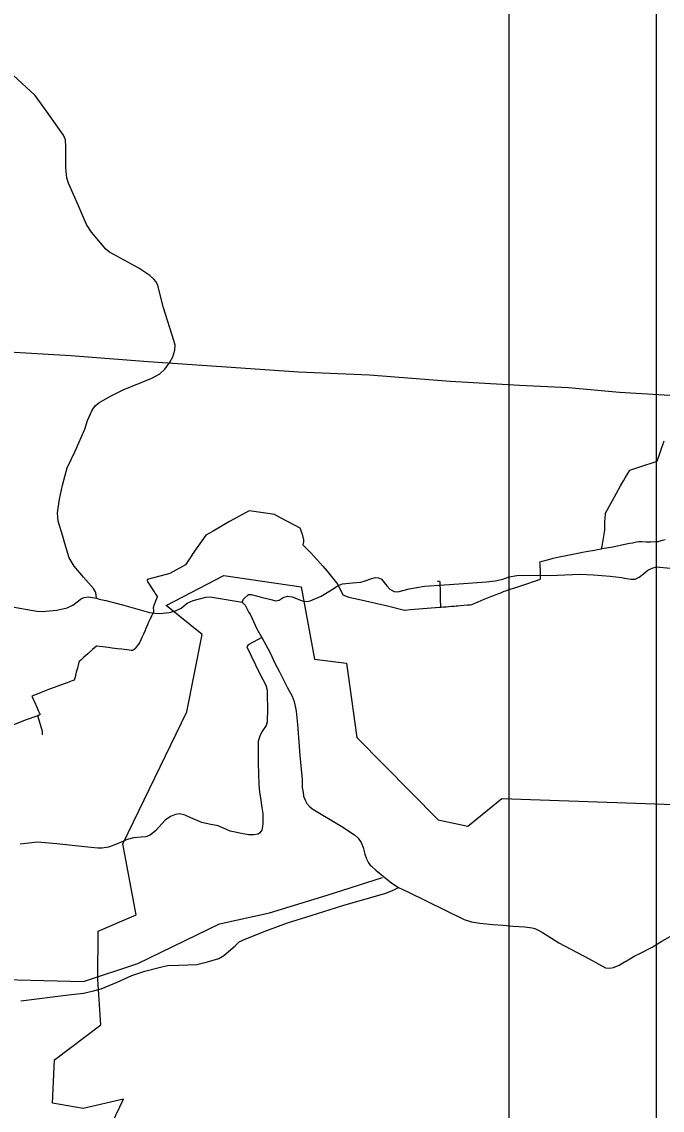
# Model space of a CAD drawing. Extents: x -789162 to -606354, y -1062736 to -945481.
# Drawn here: x -675995 to -673868, y -980490 to -976877 of the extents above; entities that cross this region are included whole.
import ezdxf

# ---------------------------------------------------------------- set-up
doc = ezdxf.new("R2010")
doc.units = 0
for name, color, linetype in [('_Rámeček', 7, 'Continuous'), ('_SIRSI VZTAHY_CYKLOTRASY MISTNI S', 7, 'Continuous'), ('_SIRSI VZTAHY_ELEKTRICKE VEDENI VN 110 kV S', 7, 'Continuous'), ('_SIRSI VZTAHY_SILNICE I TRIDY_NAVRH', 7, 'Continuous'), ('_SIRSI VZTAHY_SILNICE I TRIDY_STAV', 7, 'Continuous'), ('_SIRSI VZTAHY_SILNICE III TRIDY_STAV', 7, 'Continuous'), ('_SIRSI VZTAHY_VTL PLYNOVOD', 7, 'Continuous')]:
    doc.layers.add(name, color=color, linetype=linetype)

msp = doc.modelspace()

# ---------------------------------------------------------------- linework, layer by layer
at = {"layer": '_Rámeček'}
msp.add_lwpolyline([(-673887.2, -995977.3), (-673887.2, -966277.3), (-694887.2, -966277.3), (-694887.2, -995977.3)], close=True, dxfattribs=at)
msp.add_lwpolyline([(-674375.7, -995477.3), (-674375.7, -975976.1), (-694376.9, -975976.1), (-694376.9, -995477.3)], dxfattribs=at)
at = {"layer": '_SIRSI VZTAHY_CYKLOTRASY MISTNI S'}
msp.add_lwpolyline([(-675728.6, -980603.7), (-675656.8, -980453.1), (-675790.2, -980483.9), (-675892.8, -980466.8), (-675885.9, -980323.1), (-675732.1, -980206.7), (-675742.3, -980056.2), (-675740.6, -979896.2), (-675614.1, -979841.4), (-675658.5, -979605.3), (-675446.5, -979167.3), (-675395.2, -978910.7), (-675514.9, -978814.9), (-675323.4, -978715.6), (-675066.9, -978753.3), (-675022.5, -978992.8), (-674916.5, -979006.5), (-674882.3, -979252.9), (-674612.1, -979526.6), (-674512.9, -979547.2), (-674400.1, -979454.8), (-673733.2, -979478.7)], dxfattribs=at)
at = {"layer": '_SIRSI VZTAHY_ELEKTRICKE VEDENI VN 110 kV S'}
msp.add_lwpolyline([(-678922.9, -978264), (-678659.3, -978227.5), (-678368.6, -978187), (-678108.2, -978152.5), (-677903.6, -978125.2), (-677651.5, -978090.5), (-677347.4, -978048.6), (-677177.6, -978027), (-676928.5, -977992.1), (-676763.3, -977970.1), (-676552, -977941.6), (-676260.6, -977960.5), (-676056.1, -977972.1), (-675831.8, -977985.3), (-675575.2, -978004.4), (-675299.2, -978024), (-675075.5, -978038.7), (-674840.1, -978049.2), (-674571.5, -978070.2), (-674341.4, -978083.7), (-674179.1, -978091.3), (-674009.8, -978106.4), (-673528.4, -978135.4)], dxfattribs=at)
msp.add_lwpolyline([(-678922.9, -978264), (-678659.3, -978227.5), (-678368.6, -978187), (-678108.2, -978152.5), (-677903.6, -978125.2), (-677651.5, -978090.5), (-677347.4, -978048.6), (-677177.6, -978027), (-676928.5, -977992.1), (-676763.3, -977970.1), (-676552, -977941.6), (-676260.6, -977960.5), (-676056.1, -977972.1), (-675831.8, -977985.3), (-675575.2, -978004.4), (-675299.2, -978024), (-675075.5, -978038.7), (-674840.1, -978049.2), (-674571.5, -978070.2), (-674341.4, -978083.7), (-674179.1, -978091.3), (-674009.8, -978106.4), (-673528.4, -978135.4)], dxfattribs=at)
at = {"layer": '_SIRSI VZTAHY_SILNICE I TRIDY_NAVRH'}
msp.add_lwpolyline([(-677012.5, -980592.6), (-676663.5, -980269.2), (-676492, -980137.1), (-676267.5, -980053.6), (-676141.6, -980053.6), (-675789.6, -980062.7), (-675609, -980003.5), (-675337.4, -979871.4), (-675172, -979834.9), (-674980.9, -979775.7), (-674796.9, -979717.3)], dxfattribs=at)
at = {"layer": '_SIRSI VZTAHY_SILNICE I TRIDY_STAV'}
for points in [[(-676032.4, -978818.2), (-675944.9, -978833.6), (-675926.4, -978834.2), (-675914.6, -978833.2), (-675878.2, -978830), (-675843.7, -978822.2), (-675824.8, -978813.6), (-675796.1, -978791.8), (-675786.9, -978787.8), (-675773.2, -978786.1), (-675746.3, -978789.9)], [(-675746.3, -978789.9), (-675737.6, -978793.4), (-675715.4, -978798.6), (-675655.7, -978813.8), (-675569.9, -978838.3), (-675552.8, -978840.6), (-675536, -978841), (-675504.2, -978837.6), (-675483.9, -978833), (-675465, -978824.1), (-675445.2, -978806.9), (-675425.4, -978798.7), (-675383.2, -978787.5), (-675369, -978786), (-675262.6, -978803.6)], [(-675262.6, -978803.6), (-675252.8, -978813.9), (-675240, -978837.8), (-675236.5, -978843.5), (-675230.9, -978855.7), (-675214, -978892.2), (-675197.5, -978921)], [(-675197.5, -978921), (-675169.8, -978971.6), (-675153.9, -979006.4), (-675139.8, -979032.9), (-675113.1, -979086.1), (-675096.6, -979115.6), (-675090.1, -979133.3), (-675083.5, -979165.4), (-675078.8, -979209.9), (-675074, -979266.8), (-675071.1, -979313), (-675066.6, -979357.9), (-675063.7, -979391.8), (-675062.9, -979418.6), (-675060, -979435.2), (-675058.8, -979447.5), (-675052.7, -979462.8), (-675047.9, -979471.6), (-675037.8, -979483.3), (-675028.4, -979490.9), (-674932.1, -979548.1), (-674889.2, -979575.8), (-674877.1, -979586.6), (-674868, -979601.1), (-674860.9, -979618.2), (-674855, -979639.9), (-674850, -979655.1), (-674843.7, -979668.7), (-674837.1, -979676.3), (-674833.6, -979680.4), (-674819, -979693.4), (-674794.7, -979713.1), (-674765.2, -979736.3), (-674743.4, -979750.8)], [(-674743.4, -979750.8), (-674714.8, -979764.2), (-674586.1, -979827.2), (-674525.6, -979857.1), (-674501.1, -979864.9), (-674473.8, -979869.6), (-674429.9, -979873.6), (-674396.1, -979876.3), (-674362.3, -979878.8), (-674323.7, -979880.9), (-674299.8, -979884.6), (-674291.1, -979886.9), (-674280.2, -979891.8), (-674265.8, -979900.4), (-674247.9, -979911.5), (-674210.9, -979934.4), (-674110.9, -979987.6), (-674056, -980017.2), (-674042.3, -980019), (-674029.2, -980016.6), (-674010.9, -980008.6), (-673993.2, -979998), (-673990.2, -979996.2), (-673960.8, -979979.1), (-673942.2, -979969.6), (-673901.6, -979948.4), (-673897.7, -979946.1), (-673869.4, -979928.9), (-673814.4, -979898.2)]]:
    msp.add_lwpolyline(points, dxfattribs=at)
at = {"layer": '_SIRSI VZTAHY_SILNICE III TRIDY_STAV'}
for points in [[(-675746.3, -978789.9), (-675749.1, -978771.1), (-675756.8, -978758.5), (-675789.4, -978720.6), (-675820.1, -978684.1), (-675837.2, -978656.1), (-675851, -978609.3), (-675859.1, -978581.4), (-675874.1, -978535), (-675875.9, -978506.9), (-675869.7, -978461.4), (-675859, -978415.1), (-675843.6, -978357.8), (-675816.7, -978302.6), (-675785.1, -978229.4), (-675776.1, -978200.9), (-675761.1, -978166.2), (-675750.3, -978152.3), (-675738.7, -978142.2), (-675702.2, -978121.4), (-675657.4, -978099.5), (-675562.2, -978060.5), (-675536.6, -978046.4), (-675519.3, -978030.3), (-675502.8, -978007.6), (-675492.6, -977989.3), (-675486, -977967.5), (-675485.3, -977951.1), (-675489.4, -977935), (-675523.7, -977826.6), (-675542.9, -977752.6), (-675548.7, -977740.2), (-675556.4, -977731.4), (-675568.9, -977719.9), (-675606.3, -977695.3), (-675703.4, -977642.2), (-675715.3, -977632.2), (-675763, -977575.3), (-675779.5, -977550), (-675789.1, -977527.3), (-675806.2, -977488.3), (-675839.7, -977413), (-675844.9, -977395.7), (-675848.1, -977362.1), (-675848, -977292.5), (-675849.5, -977269.6), (-675856.3, -977253.4), (-675918.2, -977166.3), (-675950.3, -977121.8), (-676036.9, -977041.6)], [(-675262.6, -978803.6), (-675257.7, -978793.7), (-675241.7, -978778.5), (-675233, -978778.5), (-675199.8, -978786.8), (-675167.2, -978795), (-675150.6, -978799.2), (-675140, -978797.4), (-675126.2, -978788.4), (-675112.2, -978783.9), (-675096.8, -978786), (-675060.2, -978800.1), (-675048.2, -978801.7), (-675036.4, -978799.5), (-675000.2, -978784.2), (-674960.9, -978759.6), (-674949.8, -978751.4), (-674940.6, -978746.8), (-674929.4, -978743.4), (-674896.4, -978740), (-674868.5, -978737), (-674854, -978733.1), (-674835.9, -978725.9), (-674821.4, -978722), (-674809.5, -978722.6), (-674800.2, -978727.5), (-674782.4, -978749.9), (-674772, -978760.2), (-674758.3, -978768.2), (-674745.8, -978769.6), (-674707.7, -978759.8), (-674657, -978750.1), (-674592, -978746), (-674543, -978742.4), (-674451.1, -978736.1), (-674422.7, -978733.1), (-674397.3, -978727.5), (-674375.9, -978719.7), (-674350.7, -978715.4), (-674303.4, -978714), (-674252.9, -978715.3), (-674215.6, -978713.7), (-674141.8, -978710.9), (-674095.6, -978713.4), (-674040.2, -978717.1), (-674003.1, -978721.3), (-673986.6, -978725.4), (-673971.6, -978726.9), (-673957.3, -978727), (-673944.1, -978720.6), (-673930, -978709.8), (-673915.3, -978697.3), (-673901.6, -978690.9), (-673886.9, -978686.3), (-673841.8, -978691)], [(-675197.5, -978921), (-675242.2, -978945), (-675247.4, -978952.2), (-675203.6, -979041.7), (-675184.4, -979079.2), (-675180.1, -979095.9), (-675179.3, -979111.5), (-675178.8, -979158.2), (-675180, -979200.9), (-675183.5, -979212.9), (-675195.6, -979230.6), (-675202.8, -979245.2), (-675209.3, -979265.5), (-675209.3, -979338), (-675206.8, -979408.8), (-675205.1, -979434.3), (-675201.6, -979452.9), (-675197, -979484.8), (-675194.2, -979504.7), (-675193.5, -979519), (-675193.5, -979540.6), (-675197.9, -979560.2), (-675203.6, -979569.4), (-675209.6, -979574.2), (-675223.6, -979576.4), (-675241.7, -979575.5), (-675264.9, -979572), (-675302.4, -979563.4), (-675342.7, -979545.6), (-675372.4, -979540.6), (-675396.7, -979534.8), (-675433.2, -979519.9), (-675451.6, -979510.2), (-675470.3, -979506.7), (-675484.2, -979507.9), (-675500.6, -979515.2), (-675518, -979527.1), (-675550.8, -979563.2), (-675568.2, -979577), (-675582.5, -979582.6), (-675598, -979583.7), (-675624, -979585.6), (-675644.9, -979591), (-675674.8, -979604.4), (-675706.1, -979617.1), (-675727.7, -979620.6), (-675741.8, -979620.6), (-675785.9, -979616), (-675878.1, -979605.7), (-675942.7, -979600.8), (-676000, -979607.4)], [(-675997.7, -980126.9), (-675839.8, -980107.3), (-675789.5, -980101.3), (-675761.1, -980095.3), (-675731, -980086.9), (-675677.3, -980064.7), (-675628.7, -980043.1), (-675586.2, -980028.2), (-675538.2, -980016.8), (-675510.9, -980010.1), (-675472.8, -980008.2), (-675412.8, -980006.6), (-675377.9, -979998), (-675340.1, -979986.3), (-675323.1, -979976.6), (-675286.4, -979944.1), (-675273.1, -979931.3), (-675250.1, -979921.2), (-675180.8, -979893.2), (-675111.8, -979867.8), (-675033.8, -979843.3), (-674928.5, -979810.9), (-674786.1, -979769.2), (-674760.8, -979759.2), (-674743.4, -979750.8)]]:
    msp.add_lwpolyline(points, dxfattribs=at)
at = {"layer": '_SIRSI VZTAHY_VTL PLYNOVOD'}
for points in [[(-674068.2, -978624.1), (-674068.2, -978623.9), (-674067.6, -978618.1), (-674058.8, -978564.7), (-674058.7, -978564), (-674058, -978533.8), (-674058, -978532.7), (-674057.6, -978528.1), (-674055.9, -978508.2), (-674021.3, -978444), (-674006.3, -978417.9), (-673996.3, -978401), (-673990.6, -978391.5), (-673976.3, -978367.6), (-673975.2, -978365.8), (-673968.3, -978363.5), (-673945.9, -978355.4), (-673885.2, -978335.8), (-673861.6, -978267.8)], [(-675068.6, -978561.5), (-675068.9, -978560.9), (-675070.6, -978557.7), (-675151.7, -978514.7), (-675154.5, -978513.2), (-675224.3, -978502.3), (-675239.5, -978500.6), (-675304.5, -978536.5), (-675359.4, -978568), (-675383.3, -978581), (-675428.2, -978645.8), (-675428.7, -978646.6), (-675451.3, -978679.3), (-675503.2, -978708.9), (-675547.8, -978720.6), (-675573.3, -978727.5), (-675576, -978728.1), (-675577.6, -978728.8), (-675578, -978729.9), (-675576.7, -978736), (-675576.2, -978736.8), (-675575.9, -978737.2), (-675575.8, -978737.3), (-675575.8, -978737.3), (-675575.6, -978737.7), (-675555, -978769.2), (-675554.1, -978770.6), (-675553.3, -978771.9), (-675552.7, -978772.7), (-675552.6, -978772.9), (-675552.2, -978773.6), (-675552.1, -978773.8), (-675552, -978773.9), (-675551.9, -978773.9), (-675551.8, -978774.1), (-675551.7, -978774.4), (-675544.9, -978784.4), (-675544.6, -978785.2), (-675544.6, -978785.6), (-675544.7, -978786), (-675546.9, -978791.6), (-675547.6, -978793.5), (-675548.1, -978794.7), (-675554.4, -978811.4), (-675558.5, -978822.1), (-675556.9, -978831.5), (-675556.6, -978833.6), (-675556.9, -978834.3), (-675557.6, -978835.9), (-675558.7, -978838.4), (-675562, -978845.7), (-675563.1, -978848.1), (-675563.4, -978848.9), (-675563.7, -978849.5), (-675564, -978850.3), (-675565.6, -978853.8), (-675565.7, -978854.2), (-675565.9, -978854.6), (-675566.2, -978855.1), (-675567, -978856.9), (-675568.6, -978860.4), (-675568.9, -978861), (-675573.3, -978870.5), (-675576.9, -978879), (-675582, -978890.7), (-675586.1, -978899.8), (-675590.5, -978910.1), (-675594.3, -978918.4), (-675595.7, -978921.5), (-675599.2, -978928.9), (-675602.6, -978936.3), (-675603.3, -978937.7), (-675603.5, -978938.3), (-675603.8, -978938.7), (-675610.9, -978948.5), (-675617.6, -978957.7), (-675617.9, -978958.1), (-675618.5, -978958.6), (-675626.5, -978963.9), (-675627.5, -978964.5), (-675628.5, -978964.4), (-675629.7, -978964.3), (-675630.7, -978964.1), (-675637.8, -978963.1), (-675662.5, -978960), (-675676.9, -978958.3), (-675694.6, -978956.2), (-675707.4, -978954.6), (-675724.9, -978952.4), (-675737.4, -978950.8), (-675746.4, -978949.5), (-675759.8, -978961), (-675775.2, -978975), (-675788.2, -978986.7), (-675798.9, -978996.2), (-675804.3, -979000.9), (-675806.1, -979007.1), (-675809.8, -979022.3), (-675813.4, -979036.3), (-675817.6, -979052.5), (-675820.1, -979062.2), (-675826.6, -979065.1), (-675843.6, -979070.9), (-675854.2, -979075.2), (-675874.9, -979082.7), (-675886.6, -979087), (-675902.5, -979092.9), (-675922.3, -979100.6), (-675937.3, -979106.3), (-675960.8, -979115.7), (-675948.7, -979142.6), (-675946.7, -979147.1), (-675939.6, -979163.7), (-675933.7, -979176.6), (-675935.9, -979177.9), (-675936.4, -979178.2), (-675936.6, -979178.3), (-675936.8, -979178.4), (-675937.6, -979178.9), (-675939.2, -979179.4), (-675940.3, -979179.9), (-675940.7, -979180)], [(-675068.6, -978561.5), (-675068.6, -978561.4), (-675068.3, -978561.2)], [(-675068.6, -978561.5), (-675068.6, -978561.6), (-675068.6, -978562.3), (-675063.6, -978577.6), (-675059, -978596.6), (-675059, -978596.8), (-675059.1, -978603.1), (-675061.3, -978613), (-675035.1, -978639.9), (-674995.3, -978684.1), (-674980.2, -978701), (-674944.6, -978745.2), (-674928.7, -978779.7), (-674908.5, -978786.9), (-674878, -978793.8), (-674814.5, -978808.1), (-674779.6, -978816), (-674723.3, -978830.4), (-674722.2, -978830.7), (-674703.2, -978828.4), (-674607.3, -978820.6), (-674606.4, -978820.5), (-674605.2, -978820.2), (-674604.6, -978820.2)], [(-674604.1, -978820.2), (-674602.2, -978820.2), (-674601.4, -978820.2), (-674595.2, -978819.7), (-674585.2, -978818.8), (-674575.9, -978818.1), (-674567.2, -978817.3), (-674558.4, -978816.6), (-674552.3, -978816.3), (-674546.9, -978815.9), (-674537.2, -978814.9), (-674514.5, -978813.1), (-674505.9, -978812.5), (-674500.6, -978811.2), (-674492.4, -978807.8), (-674479.4, -978802.5), (-674459.1, -978794.2), (-674442.6, -978787.6), (-674430.1, -978782.6), (-674414.1, -978775.9), (-674403.9, -978772.2), (-674392.8, -978767.6), (-674386.9, -978765.7), (-674372.4, -978760.7), (-674354.4, -978754.6), (-674330.5, -978746.8), (-674311, -978740.8), (-674298.2, -978736.7), (-674287.2, -978732.4), (-674280.3, -978729.9), (-674274.1, -978728.1), (-674273, -978727.5), (-674272.3, -978726.6), (-674271.9, -978724.6), (-674271.6, -978718.6), (-674271.9, -978711.5), (-674272.2, -978705.9), (-674272.2, -978705.6), (-674272.2, -978705.2), (-674272.5, -978695.3), (-674273, -978687), (-674273.7, -978676.3), (-674273.8, -978672.4), (-674273.7, -978669.7), (-674266.1, -978667.4), (-674253.8, -978663.9), (-674241.6, -978660.6), (-674237.1, -978659.5), (-674230.1, -978657.8), (-674209.8, -978653.7), (-674192, -978650.4), (-674181.2, -978648), (-674164.6, -978644.3), (-674148.3, -978640.9), (-674132.6, -978638.2), (-674119.9, -978636), (-674093.1, -978630.6), (-674082.4, -978628.5), (-674070.8, -978626.4), (-674068.4, -978626.1)], [(-674068.3, -978625.2), (-674068.9, -978625.2), (-674068.8, -978624.9), (-674068.8, -978624.6), (-674068.8, -978624.4), (-674068.8, -978624.1), (-674068.2, -978624.1)], [(-674068.4, -978626.1), (-674052.5, -978623.1), (-674031.7, -978619.5), (-674007.6, -978614.4), (-673976.6, -978608.3), (-673967.1, -978606.4), (-673953.2, -978603.8), (-673945.6, -978602.1), (-673940.8, -978602.1), (-673935.5, -978602.6), (-673921.2, -978603.3), (-673905.8, -978603.1), (-673886.7, -978602.8), (-673879, -978602.7), (-673878.3, -978601.6), (-673877.7, -978601.1), (-673871, -978598.8), (-673858.3, -978595.6)], [(-674068.4, -978626.1), (-674068.3, -978625.5), (-674068.3, -978625.4), (-674068.3, -978625.2)], [(-674068.3, -978625.2), (-674068.3, -978624.7), (-674068.2, -978624.1)], [(-674614.6, -978733.8), (-674612.7, -978733.9), (-674612.6, -978733.9), (-674612.5, -978733.9), (-674612.2, -978734), (-674611.9, -978733.9)], [(-674611.9, -978733.9), (-674611.9, -978733.6), (-674611.7, -978733.6), (-674611.4, -978733.6), (-674611.3, -978733.5), (-674611.2, -978733.9)], [(-674611.9, -978733.9), (-674611.6, -978733.9), (-674611.2, -978733.9)], [(-674611.2, -978733.9), (-674610.9, -978733.9), (-674609.8, -978734), (-674609.7, -978734), (-674607.4, -978733.9), (-674607.1, -978734), (-674606.9, -978734.3), (-674606.7, -978737.4), (-674606.4, -978741.3), (-674606.4, -978742.1), (-674606.3, -978742.3), (-674606.4, -978742.5), (-674606.3, -978742.6), (-674605.9, -978751), (-674605.9, -978752), (-674605.7, -978755.7), (-674605.5, -978767.2), (-674605.4, -978773.1), (-674605.3, -978779.4), (-674604.8, -978794.8), (-674604.7, -978799.9), (-674604.3, -978812.6), (-674604.1, -978819.4), (-674604.1, -978819.6)], [(-674604.1, -978819.6), (-674604.6, -978819.6), (-674604.6, -978819.9), (-674604.6, -978820.2)], [(-674604.6, -978820.2), (-674604.1, -978820.2)], [(-674604.1, -978819.6), (-674604.1, -978819.9), (-674604.1, -978820.2)], [(-675942, -979180.6), (-675942.4, -979180.7), (-675945, -979181.6), (-675980, -979194.5), (-676011.1, -979206.1), (-676040.3, -979218.3), (-676059.9, -979213.8), (-676090, -979203.6), (-676112.5, -979194.4), (-676162.1, -979169.9), (-676178.7, -979159.5), (-676186.6, -979154.7), (-676239.9, -979121.1), (-676250.8, -979115.1), (-676277.3, -979106.2), (-676312, -979090.3), (-676389.5, -979043.4)], [(-675940.7, -979180), (-675941.4, -979180.3), (-675942, -979180.6)], [(-675941.9, -979180.9), (-675942, -979180.6)], [(-675941.9, -979180.9), (-675941.6, -979180.8), (-675941.2, -979180.7)], [(-675941.2, -979181.5), (-675941.6, -979181.7), (-675941.8, -979181.3), (-675941.9, -979180.9)], [(-675941.2, -979180.7), (-675940.9, -979180.5), (-675940.6, -979180.4)], [(-675941.2, -979180.7), (-675941.2, -979180.7), (-675941.1, -979181.1), (-675941, -979181.4)], [(-675941, -979181.4), (-675941.2, -979181.5)], [(-675941.2, -979181.5), (-675941, -979182.1), (-675940.8, -979182.6), (-675940.7, -979183), (-675926.8, -979232.2), (-675927, -979240.9), (-675927, -979241.5), (-675926.7, -979241.7), (-675926.5, -979241.8)], [(-675940.6, -979180.4), (-675940.5, -979180.8), (-675940.3, -979181.2), (-675940.8, -979181.3), (-675941, -979181.4)], [(-675940.7, -979180), (-675940.6, -979180.4)], [(-675926.5, -979241.8), (-675926.2, -979241.4), (-675926, -979241.5), (-675925.8, -979241.6), (-675925.4, -979241.9), (-675925.7, -979242.3)], [(-675925.7, -979242.3), (-675925.9, -979242.2), (-675926.1, -979242), (-675926.2, -979242), (-675926.4, -979241.9), (-675926.5, -979241.8)], [(-675924.5, -979243), (-675925.5, -979242.4), (-675925.7, -979242.3)]]:
    msp.add_lwpolyline(points, dxfattribs=at)

doc.saveas('drawing.dxf')
